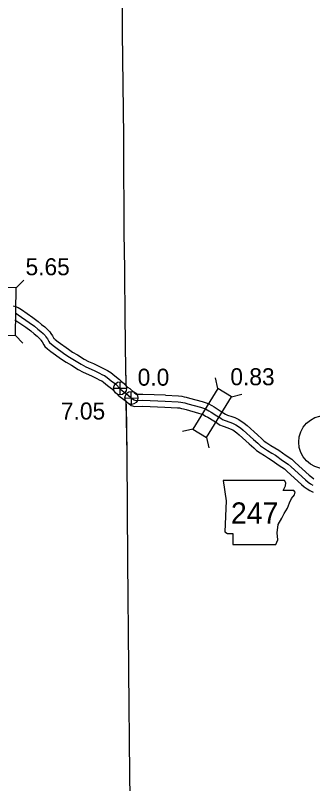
# Model space of a CAD drawing. Extents: x -83719 to 153526, y -11835 to 11446.
# Drawn here: x -664 to -418, y 1099 to 1735 of the extents above; entities that cross this region are included whole.
import ezdxf

# ---------------------------------------------------------------- set-up
doc = ezdxf.new("R2010")
doc.units = 0
for name, color, linetype in [('Level 10', 7, 'Continuous'), ('Level 2', 7, 'Continuous'), ('Level 20', 7, 'Continuous'), ('Level 21', 7, 'Continuous'), ('Level 25', 7, 'Continuous'), ('Level 26', 7, 'Continuous'), ('Level 27', 7, 'Continuous'), ('Level 58', 7, 'Continuous'), ('Level 59', 7, 'Continuous')]:
    doc.layers.add(name, color=color, linetype=linetype)

msp = doc.modelspace()

# ---------------------------------------------------------------- linework, layer by layer
at = {"layer": 'Level 10'}
for points in [[(-665.67, 1494.66), (-663.81, 1494.18), (-661.68, 1493.26), (-658.84, 1491.53), (-649.51, 1485.01), (-645.04, 1481.69), (-642.21, 1479.3), (-639.62, 1477.31), (-637.56, 1475.44), (-635.37, 1473.16), (-634.46, 1471.88), (-633.2, 1469.91), (-631.99, 1467.74), (-631.91, 1467.63), (-630.93, 1466.75), (-628.53, 1464.91), (-620.08, 1458.8), (-616.52, 1456.4), (-612.44, 1454.03), (-606.88, 1450.63), (-603.32, 1448.7), (-599.15, 1446.79), (-596.03, 1445.37), (-592.53, 1443.6), (-589.77, 1442.16), (-587.63, 1441.25), (-584.87, 1439.33), (-581.5, 1436.57), (-577.83, 1433.75), (-573.46, 1429.41), (-572.18, 1428.32)], [(-664.31, 1483.15), (-655.36, 1476.9), (-651.25, 1473.84), (-648.48, 1471.51), (-646.04, 1469.63), (-644.54, 1468.27), (-643.09, 1466.77), (-642.75, 1466.29), (-641.78, 1464.78), (-640.46, 1462.41), (-639.44, 1460.95), (-637.33, 1459.05), (-634.49, 1456.89), (-625.8, 1450.59), (-621.82, 1447.92), (-617.57, 1445.45), (-611.87, 1441.96), (-607.79, 1439.75), (-603.31, 1437.7), (-600.36, 1436.35), (-597.1, 1434.71), (-594.04, 1433.1), (-592.48, 1432.44), (-590.89, 1431.34), (-587.72, 1428.74), (-584.43, 1426.21), (-580.24, 1422.05), (-578.76, 1420.78), (-577.31, 1419.41), (-575.21, 1418.07), (-572.08, 1415.36)], [(-572.08, 1428.23), (-572.07, 1428.22), (-571.12, 1427.32), (-569.22, 1426.1), (-565.55, 1422.94), (-563.87, 1421.62), (-563.58, 1421.4), (-558.5, 1421.59), (-539.69, 1420.84)], [(-539.61, 1420.83), (-528.82, 1420.23), (-526.14, 1419.96), (-524.32, 1419.45), (-522.58, 1419.15), (-519.77, 1418.31), (-509.36, 1415.5), (-504.3, 1413.81), (-501.38, 1412.05), (-499.44, 1410.95), (-494.41, 1407.85), (-491.23, 1405.81), (-489.98, 1404.99), (-488.33, 1404.24), (-484.62, 1403.02), (-482.18, 1402.1), (-478.89, 1400.59), (-474.66, 1397.59), (-472.14, 1395.58), (-463.62, 1387.77), (-459.98, 1384.62), (-457.92, 1382.74), (-455.66, 1381.15), (-452.42, 1379.09), (-449.09, 1376.99), (-445.82, 1375.1), (-439.81, 1370.66), (-435.11, 1367.59), (-432.2, 1365.07), (-420.61, 1354.35), (-418.6, 1352.73), (-416.75, 1351.34)], [(-572.06, 1415.34), (-571.91, 1415.21), (-570.05, 1413.76), (-568.07, 1412.2), (-565.12, 1411.33), (-558.5, 1411.59), (-540.09, 1410.84)], [(-540.17, 1410.85), (-529.6, 1410.26), (-528.01, 1410.1), (-526.53, 1409.68), (-524.87, 1409.4), (-522.51, 1408.69), (-512.25, 1405.92), (-508.51, 1404.67), (-506.43, 1403.41), (-504.52, 1402.34), (-499.74, 1399.39), (-496.69, 1397.43), (-494.82, 1396.2), (-491.96, 1394.91), (-487.94, 1393.58), (-486.02, 1392.86), (-483.92, 1391.9), (-480.68, 1389.6), (-478.65, 1387.98), (-470.27, 1380.3), (-466.62, 1377.15), (-464.19, 1374.93), (-461.22, 1372.84), (-457.77, 1370.64), (-454.26, 1368.43), (-451.31, 1366.73), (-445.52, 1362.44), (-441.14, 1359.59), (-438.87, 1357.62), (-427.15, 1346.78), (-424.75, 1344.84), (-422.38, 1343.06), (-420.07, 1341.65), (-417.37, 1340.34)]]:
    msp.add_lwpolyline(points, dxfattribs=at)
at = {"layer": 'Level 2'}
for points in [[(-575.21, 1721.72), (-575.14, 1809.64), (-576.15, 1897.51), (-575.94, 1898.88), (-576.63, 1985.79), (-576.46, 1987.3), (-576.55, 2003.27)], [(-575.21, 1721.72), (-575.14, 1809.64), (-576.15, 1897.51), (-575.94, 1898.88), (-576.63, 1985.79), (-576.46, 1987.3), (-576.54, 2002.28)], [(-572.3, 1430.13), (-572.72, 1459.83), (-572.74, 1460.47), (-573.73, 1547.21), (-573.78, 1547.68), (-574.26, 1634.2), (-574.22, 1635.04), (-575.18, 1720.72), (-575.21, 1721.72)], [(-572.29, 1429.24), (-572.72, 1459.83), (-572.74, 1460.47), (-573.73, 1547.21), (-573.78, 1547.68), (-574.26, 1634.2), (-574.22, 1635.04), (-575.18, 1720.72), (-575.21, 1721.72)], [(-567.94, 1018.04), (-569.25, 1105.86), (-569.31, 1106.82), (-569.94, 1192.58), (-569.97, 1195.01), (-570.88, 1283.33), (-571.46, 1370.89), (-571.49, 1371.92), (-572.09, 1415.05)], [(-567.94, 1018.04), (-569.25, 1105.86), (-569.31, 1106.82), (-569.94, 1192.58), (-569.97, 1195.01), (-570.88, 1283.33), (-571.46, 1370.89), (-571.49, 1371.92), (-572.07, 1413.36)]]:
    msp.add_lwpolyline(points, dxfattribs=at)
at = {"layer": 'Level 20'}
for p, q in [((-663.33, 1509.67), (-657.02, 1515.8)), ((-663.87, 1470.07), (-657.73, 1463.76)), ((-496.22, 1426.35), (-498.25, 1434.91)), ((-484.98, 1419.42), (-476.42, 1421.46)), ((-516.99, 1392.63), (-525.55, 1390.6)), ((-505.75, 1385.71), (-503.72, 1377.15))]:
    msp.add_line(p, q, dxfattribs=at)
for points in [[(-676.53, 1509.85), (-677.07, 1470.25), (-663.87, 1470.07), (-663.33, 1509.67)], [(-505.75, 1385.71), (-484.98, 1419.42), (-496.22, 1426.35), (-516.99, 1392.63)]]:
    msp.add_lwpolyline(points, close=True, dxfattribs=at)
at = {"layer": 'Level 21'}
msp.add_lwpolyline([(-491.87, 1350.13), (-489.33, 1333.21), (-490.46, 1307.55), (-488.2, 1306.14), (-483.97, 1306.14), (-483.97, 1297.12), (-448.45, 1297.12), (-446.75, 1300.78), (-447.32, 1306.71), (-446.47, 1313.47), (-443.37, 1318.83), (-441.4, 1322.78), (-438.58, 1327.01), (-436.88, 1331.52), (-435.47, 1335.18), (-432.94, 1338.29), (-432.37, 1340.26), (-433.5, 1341.67), (-442.24, 1341.67), (-440.27, 1345.62), (-439.99, 1348.15), (-441.16, 1350.1)], close=True, dxfattribs=at)
at = {"layer": 'Level 26'}
for p, q in [((-577.3, 1420.94), (-577.3, 1431.77)), ((-582.71, 1426.36), (-571.88, 1426.36)), ((-567.76, 1412.97), (-568.01, 1423.82)), ((-573.31, 1418.27), (-562.46, 1418.52))]:
    msp.add_line(p, q, dxfattribs=at)
for centre, radius in [((-577.3, 1426.36), 5.42), ((-567.89, 1418.39), 5.43)]:
    msp.add_circle(centre, radius, dxfattribs=at)
at = {"layer": 'Level 27'}
msp.add_circle((-407.39, 1381.88), 22, dxfattribs=at)
at = {"layer": 'Level 59'}
for points in [[(-663.98, 1488.81), (-661.57, 1487.34), (-652.43, 1480.95), (-648.15, 1477.77), (-645.35, 1475.41), (-642.83, 1473.47), (-641.05, 1471.85), (-639.23, 1469.97), (-638.6, 1469.08), (-637.49, 1467.34), (-636.23, 1465.08), (-635.67, 1464.29), (-634.13, 1462.9), (-631.51, 1460.9), (-622.94, 1454.7), (-619.17, 1452.16), (-615, 1449.74), (-609.38, 1446.29), (-605.55, 1444.23), (-601.23, 1442.24), (-598.2, 1440.86), (-594.82, 1439.15), (-591.91, 1437.63), (-590.06, 1436.85), (-587.88, 1435.34), (-584.61, 1432.66), (-581.13, 1429.98), (-576.85, 1425.73), (-575.41, 1424.5), (-574.22, 1423.36), (-572.21, 1422.09), (-568.73, 1419.08), (-567.14, 1417.83)], [(-572.31, 1422.15), (-572.21, 1422.09), (-568.73, 1419.08), (-566.96, 1417.69), (-565.73, 1416.72), (-564.49, 1416.36), (-558.5, 1416.59), (-539.89, 1415.84)], [(-539.89, 1415.84), (-529.21, 1415.24), (-527.07, 1415.03), (-525.43, 1414.57), (-523.72, 1414.27), (-521.14, 1413.5), (-510.81, 1410.71), (-506.41, 1409.24), (-503.91, 1407.73), (-501.98, 1406.64), (-497.07, 1403.62), (-493.96, 1401.62), (-492.4, 1400.59), (-490.15, 1399.58), (-486.28, 1398.3), (-484.1, 1397.48), (-481.4, 1396.25), (-477.67, 1393.6), (-475.4, 1391.78), (-466.94, 1384.04), (-463.3, 1380.88), (-461.05, 1378.83), (-458.44, 1376.99), (-455.09, 1374.87), (-451.68, 1372.71), (-448.57, 1370.92), (-442.66, 1366.55), (-438.13, 1363.59), (-435.54, 1361.34), (-423.88, 1350.57), (-421.67, 1348.78), (-419.57, 1347.2), (-417.67, 1346.04)]]:
    msp.add_lwpolyline(points, dxfattribs=at)

# ---------------------------------------------------------------- texts
at = {"layer": 'Level 21'}
msp.add_text('247', height=17.6, dxfattribs=at).set_placement((-485.49, 1314.3))
at = {"layer": 'Level 25'}
for s, p in [('0.0', (-562.7, 1428.53)), ('7.05', (-626.25, 1400.54))]:
    msp.add_text(s, height=14.08, dxfattribs=at).set_placement(p)
at = {"layer": 'Level 58'}
for s, p in [('5.65', (-655.54, 1519.98)), ('0.83', (-485.97, 1428.91))]:
    msp.add_text(s, height=14.08, dxfattribs=at).set_placement(p)

doc.saveas('drawing.dxf')
